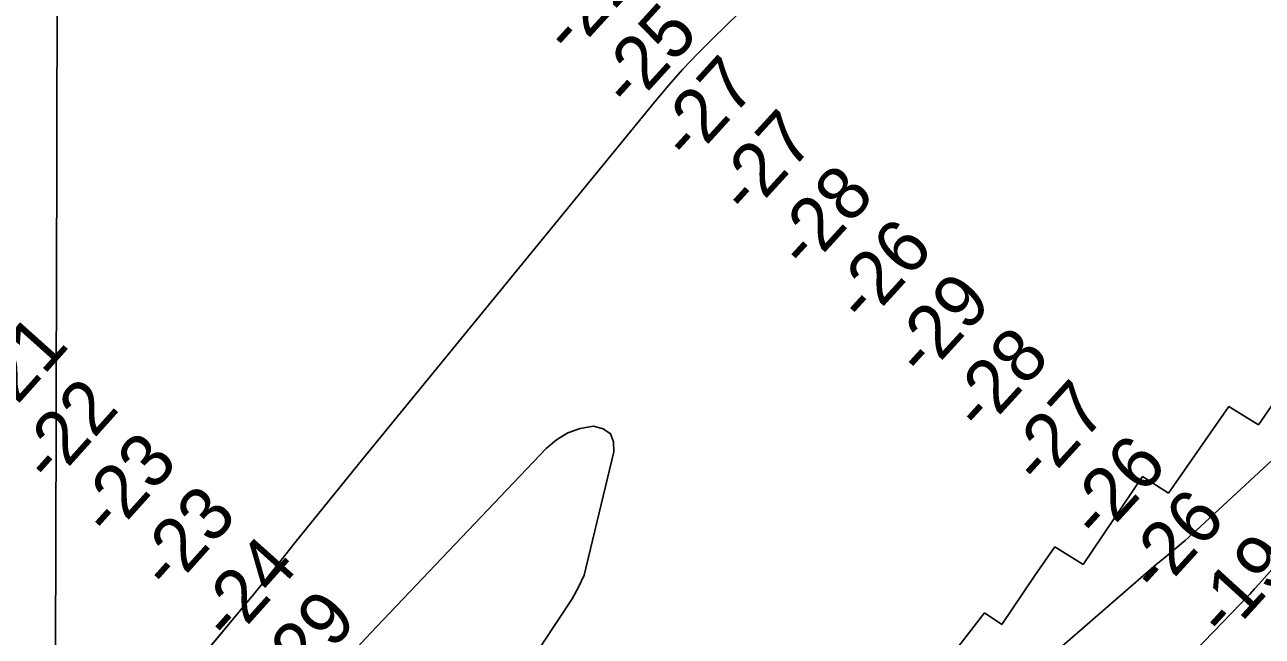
# Model space of a CAD drawing. Extents: x 3172231 to 3210228, y 940198 to 965780.
# Drawn here: x 3192138 to 3193691, y 960913 to 961681 of the extents above; entities that cross this region are included whole.
import ezdxf

# ---------------------------------------------------------------- set-up
doc = ezdxf.new("R2010")
doc.units = 0
for name, color, linetype in [('V-GRID-MAJR', 7, 'Continuous'), ('V-RIVR-RANG', 7, 'Continuous'), ('V-RRAP-RVMT', 7, 'Continuous'), ('V-TOPO-DPTH', 7, 'Continuous'), ('V-TOPO-MINR', 7, 'Continuous')]:
    doc.layers.add(name, color=color, linetype=linetype)

msp = doc.modelspace()

# ---------------------------------------------------------------- linework, layer by layer
at = {"layer": 'V-GRID-MAJR'}
msp.add_spline([(3192138.65, 945691.144), (3192153.634, 951750.897), (3192168.626, 957814.116), (3192183.618, 963877.385), (3192183.626, 963880.798)], degree=3, dxfattribs=at)
at = {"layer": 'V-RRAP-RVMT'}
for p, q in [((3193686.303, 961178.218), (3193762.389, 961288.968)), ((3193573.527, 961092.498), (3193649.106, 961201.305)), ((3193649.106, 961201.305), (3193686.303, 961178.218)), ((3193466.48, 961002.986), (3193540.636, 961113.315)), ((3193540.636, 961113.315), (3193573.527, 961092.498)), ((3193405.467, 960989.067), (3193430.936, 961025.142)), ((3193430.936, 961025.142), (3193466.48, 961002.986)), ((3193364.074, 960927.696), (3193405.467, 960989.067)), ((3193262.356, 960839.358), (3193342.645, 960942.333)), ((3193342.645, 960942.333), (3193364.074, 960927.696))]:
    msp.add_line(p, q, dxfattribs=at)
at = {"layer": 'V-TOPO-DPTH'}
for points in [[(3192435.875, 959662.344), (3192957.665, 960465.867), (3192976.795, 960488.553), (3192996.544, 960510.7), (3193016.707, 960532.49), (3193557.795, 961002.688), (3193564.467, 961007.97), (3193571.053, 961013.364), (3193589.771, 961029.088), (3193594.453, 961033.08), (3193599.095, 961037.116), (3193603.677, 961041.221), (3193608.22, 961045.37), (3193855.582, 961274.676), (3193954.679, 961367.91), (3194052.842, 961462.103), (3194149.602, 961557.736), (3194245.429, 961654.329), (3194400.749, 961813.221)], [(3194400.749, 961813.221), (3194245.429, 961654.329), (3194149.602, 961557.736), (3194052.842, 961462.103), (3193954.679, 961367.91), (3193855.582, 961274.676), (3193608.22, 961045.37), (3193603.677, 961041.221), (3193599.095, 961037.116), (3193594.453, 961033.08), (3193589.771, 961029.088), (3193571.053, 961013.364), (3193564.467, 961007.97), (3193557.795, 961002.688), (3193016.707, 960532.49), (3192996.544, 960510.7), (3192976.795, 960488.553), (3192957.665, 960465.867), (3192435.875, 959662.344)], [(3192450.881, 959601.539), (3193059.584, 960308.885), (3193085.231, 960338.287), (3193111.139, 960367.455), (3193137.436, 960396.272), (3193163.994, 960424.855), (3193537.146, 960821.096), (3193560.122, 960845.399), (3193583.161, 960869.641), (3193606.294, 960893.794), (3193629.49, 960917.887), (3193664.231, 960953.832), (3193670.064, 960959.945), (3193675.844, 960966.106), (3193681.546, 960972.339), (3193687.195, 960978.622), (3193809.979, 961116.927), (3193877.116, 961192.277), (3193944.435, 961267.464), (3194012.024, 961342.408), (3194079.795, 961417.188), (3194440.886, 961814.187)], [(3194440.886, 961814.187), (3194079.795, 961417.188), (3194012.024, 961342.408), (3193944.435, 961267.464), (3193877.116, 961192.277), (3193809.979, 961116.927), (3193687.195, 960978.622), (3193681.546, 960972.339), (3193675.844, 960966.106), (3193670.064, 960959.945), (3193664.231, 960953.832), (3193629.49, 960917.887), (3193606.294, 960893.794), (3193583.161, 960869.641), (3193560.122, 960845.399), (3193537.146, 960821.096), (3193163.994, 960424.855), (3193137.436, 960396.272), (3193111.139, 960367.455), (3193085.231, 960338.287), (3193059.584, 960308.885), (3192450.881, 959601.539)], [(3193130.465, 961789.434), (3193001.89, 961663.998), (3192982.64, 961644.573), (3192963.844, 961624.731), (3192945.729, 961604.267), (3192928.068, 961583.386), (3192562.031, 961135.486), (3192540.64, 961109.212), (3192519.313, 961082.886), (3192498.083, 961056.482), (3192476.918, 961030.026), (3192442.315, 960986.609), (3192438.485, 960981.834), (3192434.635, 960977.076), (3192430.755, 960972.341), (3192426.856, 960967.623), (3192319.114, 960838.105)], [(3192461.949, 960788.38), (3192458.194, 960783.817), (3192357.969, 960884.813), (3192361.595, 960889.172), (3192426.856, 960967.623), (3192430.755, 960972.341), (3192434.635, 960977.076), (3192438.485, 960981.834), (3192442.315, 960986.609), (3192476.918, 961030.026), (3192498.083, 961056.482), (3192519.313, 961082.886), (3192540.64, 961109.212), (3192562.031, 961135.486), (3192928.068, 961583.386), (3192945.729, 961604.267), (3192963.844, 961624.731), (3192982.64, 961644.573), (3193001.89, 961663.998), (3193130.465, 961789.434)], [(3192555.743, 960899.373), (3192571.634, 960916.471), (3192792.087, 961148.655), (3192805.171, 961159.573), (3192819.313, 961168.214), (3192835.04, 961173.44), (3192851.824, 961176.388), (3192863.998, 961173.018), (3192872.865, 961167.006), (3192876.769, 961157.031), (3192877.365, 961144.413), (3192839.736, 960989.48), (3192832.959, 960974.39), (3192824.75, 960959.828), (3192714.609, 960792.857)], [(3192714.609, 960792.857), (3192824.75, 960959.828), (3192832.959, 960974.39), (3192839.736, 960989.48), (3192877.365, 961144.413), (3192876.769, 961157.031), (3192872.865, 961167.006), (3192863.998, 961173.018), (3192851.824, 961176.388), (3192835.04, 961173.44), (3192819.313, 961168.214), (3192805.171, 961159.573), (3192792.087, 961148.655), (3192571.634, 960916.471), (3192555.743, 960899.373)]]:
    msp.add_lwpolyline(points, dxfattribs=at)
at = {"layer": 'V-TOPO-MINR'}
for points in [[(3192435.875, 959662.344), (3192957.665, 960465.867), (3192976.795, 960488.553), (3192996.544, 960510.7), (3193016.707, 960532.49), (3193557.795, 961002.688), (3193564.467, 961007.97), (3193571.053, 961013.364), (3193589.771, 961029.088), (3193594.453, 961033.08), (3193599.095, 961037.116), (3193603.677, 961041.221), (3193608.22, 961045.37), (3193855.582, 961274.676), (3193954.679, 961367.91), (3194052.842, 961462.103), (3194149.602, 961557.736), (3194245.429, 961654.329), (3194400.749, 961813.221)], [(3192450.881, 959601.539), (3193059.584, 960308.885), (3193085.231, 960338.287), (3193111.139, 960367.455), (3193137.436, 960396.272), (3193163.994, 960424.855), (3193537.146, 960821.096), (3193560.122, 960845.399), (3193583.161, 960869.641), (3193606.294, 960893.794), (3193629.49, 960917.887), (3193664.231, 960953.832), (3193670.064, 960959.945), (3193675.844, 960966.106), (3193681.546, 960972.339), (3193687.195, 960978.622), (3193809.979, 961116.927), (3193877.116, 961192.277), (3193944.435, 961267.464), (3194012.024, 961342.408), (3194079.795, 961417.188), (3194440.886, 961814.187)], [(3193130.465, 961789.434), (3193001.89, 961663.998), (3192982.64, 961644.573), (3192963.844, 961624.731), (3192945.729, 961604.267), (3192928.068, 961583.386), (3192562.031, 961135.486), (3192540.64, 961109.212), (3192519.313, 961082.886), (3192498.083, 961056.482), (3192476.918, 961030.026), (3192442.315, 960986.609), (3192438.485, 960981.834), (3192434.635, 960977.076), (3192430.755, 960972.341), (3192426.856, 960967.623), (3191843.178, 960265.972)], [(3192555.743, 960899.373), (3192571.634, 960916.471), (3192792.087, 961148.655), (3192805.171, 961159.573), (3192819.313, 961168.214), (3192835.04, 961173.44), (3192851.824, 961176.388), (3192863.998, 961173.018), (3192872.865, 961167.006), (3192876.769, 961157.031), (3192877.365, 961144.413), (3192839.736, 960989.48), (3192832.959, 960974.39), (3192824.75, 960959.828), (3192714.609, 960792.857)]]:
    msp.add_lwpolyline(points, dxfattribs=at)

# ---------------------------------------------------------------- texts
at = {"layer": 'V-RIVR-RANG'}
for s, rotation, p in [('-22', 47.674444, (3192824.179, 961639.642)), ('-25', 47.674444, (3192898.298, 961572.517)), ('-27', 47.674444, (3192972.774, 961505.783)), ('-27', 47.674444, (3193046.183, 961437.879)), ('-28', 47.674444, (3193119.237, 961369.584)), ('-26', 47.674444, (3193193.001, 961302.068)), ('-29', 47.674444, (3193266.588, 961234.358)), ('-21', 48.155, (3192108.35, 961180.35)), ('-28', 47.674444, (3193339.466, 961165.87)), ('-27', 47.674444, (3193413.23, 961098.355)), ('-22', 48.155, (3192171.551, 961101.027)), ('-23', 48.155, (3192245.486, 961033.69)), ('-26', 47.674444, (3193486.639, 961030.449)), ('-23', 48.155, (3192319.773, 960966.747)), ('-26', 47.674444, (3193560.048, 960962.544)), ('-24', 48.155, (3192396.347, 960902.357)), ('-19', 47.674444, (3193645.003, 960907.317)), ('-29', 48.155, (3192470.634, 960835.414))]:
    msp.add_text(s, height=67, rotation=rotation, dxfattribs=at).set_placement(p)

doc.saveas('drawing.dxf')
